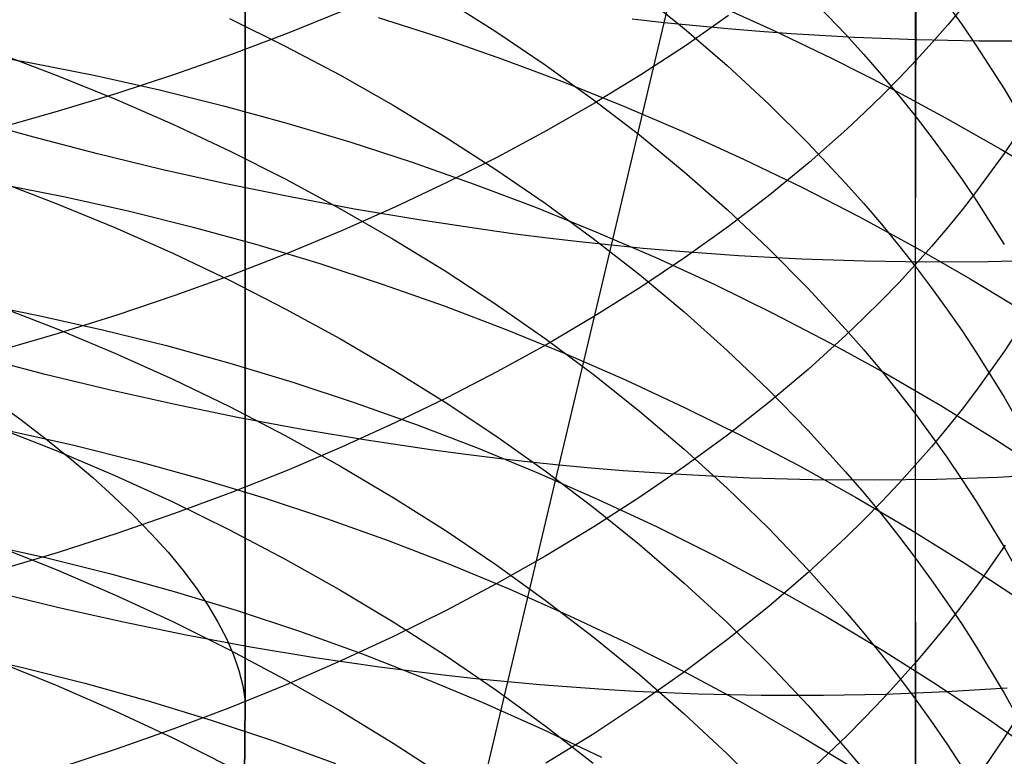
# Model space of a CAD drawing. Extents: x -383 to 1849, y -1185 to -529.
# Tile 269 of 656: x 214.64 to 221.96, y -1077.79 to -1072.31. Entities that reach past the tile are written whole.
import ezdxf

# ---------------------------------------------------------------- set-up
doc = ezdxf.new("R2010")
doc.units = 0
doc.layers.add('PREDEFINITO', color=7, linetype='CONTINUOUS')

msp = doc.modelspace()

# ---------------------------------------------------------------- linework, layer by layer
at = {"layer": 'PREDEFINITO'}
for p, q in [((216.3137, -1077.3784, 420), (216.3162, -1070.356, 420)), ((216.3137, -1077.3784, 370), (216.3162, -1070.356, 370)), ((216.3162, -1070.356, 395), (216.3137, -1077.3784, 395)), ((216.3137, -1077.3784, 420), (216.3162, -1070.356, 420)), ((219.4326, -1072.329, 488.9997), (219.8307, -1070.6522, 487.9322)), ((221.3078, -1071.0704, 653.9472), (221.3003, -1074.1309, 651.7096)), ((221.2995, -1071.8814, 633.8874), (221.2994, -1073.0229, 632.7666)), ((217.8032, -1072.1548, 627.8377), (218.1805, -1072.3943, 628.0411)), ((219.2476, -1072.1031, 629.8209), (219.5802, -1072.3719, 630.0585)), ((220.5017, -1072.122, 631.9375), (220.7821, -1072.4155, 632.2075)), ((219.8087, -1072.1893, 526.2936), (220.2485, -1072.3877, 526.1963)), ((221.5358, -1072.1892, 634.1817), (221.6482, -1072.3454, 634.3312)), ((221.6551, -1072.21, 652.3351), (221.5429, -1072.3442, 652.5048)), ((216.1986, -1072.2974, 625.9937), (216.613, -1072.5029, 626.1615)), ((217.032, -1072.245, 658.7803), (216.6265, -1072.4089, 659.0053)), ((217.3041, -1072.2892, 527.7056), (217.7694, -1072.4397, 527.6621)), ((219.4326, -1072.329, 488.9997), (219.1948, -1072.3026, 488.9542)), ((219.9108, -1072.2766, 655.5361), (219.591, -1072.5001, 655.8305)), ((219.0394, -1073.9857, 490.1006), (219.4326, -1072.329, 488.9997)), ((219.6698, -1072.353, 489.0488), (219.4326, -1072.329, 488.9997)), ((219.5802, -1072.3719, 630.0585), (219.9005, -1072.6485, 630.3031)), ((219.9065, -1072.3747, 489.1016), (219.6698, -1072.353, 489.0488)), ((220.1427, -1072.3941, 489.158), (219.9065, -1072.3747, 489.1016)), ((220.2485, -1072.3877, 526.1963), (220.6817, -1072.5951, 526.0886)), ((221.5429, -1072.3442, 652.5048), (221.427, -1072.4771, 652.6728)), ((221.6482, -1072.3454, 634.3312), (221.7568, -1072.503, 634.482)), ((216.6265, -1072.4089, 659.0053), (216.2124, -1072.5654, 659.2202)), ((217.7694, -1072.4397, 527.6621), (218.2305, -1072.6007, 527.6081)), ((218.1805, -1072.3943, 628.0411), (218.5474, -1072.6426, 628.2521)), ((220.3781, -1072.4112, 489.218), (220.1427, -1072.3941, 489.158)), ((220.8469, -1072.4386, 489.3484), (220.3781, -1072.4112, 489.218)), ((220.7821, -1072.4155, 632.2075), (220.917, -1072.5648, 632.3449)), ((221.3123, -1072.4568, 489.4926), (220.8469, -1072.4386, 489.3484)), ((221.7741, -1072.4661, 489.6502), (221.3123, -1072.4568, 489.4926)), ((216.613, -1072.5029, 626.1615), (217.0188, -1072.7182, 626.3373)), ((219.591, -1072.5001, 655.8305), (219.2588, -1072.7173, 656.1166)), ((221.427, -1072.4771, 652.6728), (221.3072, -1072.6086, 652.8392)), ((221.7568, -1072.503, 634.482), (221.9625, -1072.8223, 634.7876)), ((222.2318, -1072.4666, 489.8209), (221.7741, -1072.4661, 489.6502)), ((214.2417, -1072.5438, 528.8395), (214.7221, -1072.6269, 528.8616)), ((214.465, -1072.5521, 624.2928), (214.9089, -1072.7189, 624.4235)), ((216.2124, -1072.5654, 659.2202), (215.7902, -1072.7143, 659.4246)), ((218.2305, -1072.6007, 527.6081), (218.6869, -1072.7718, 527.5434)), ((220.6817, -1072.5951, 526.0886), (221.1077, -1072.8113, 525.9708)), ((220.917, -1072.5648, 632.3449), (221.0482, -1072.7159, 632.4839)), ((214.7221, -1072.6269, 528.8616), (215.2011, -1072.7219, 528.8726)), ((218.5474, -1072.6426, 628.2521), (218.9033, -1072.8995, 628.4703)), ((219.9005, -1072.6485, 630.3031), (220.2079, -1072.9327, 630.5543)), ((221.3072, -1072.6086, 652.8392), (221.1837, -1072.7389, 653.0039)), ((214.9089, -1072.7189, 624.4235), (215.3461, -1072.8965, 624.5628)), ((215.2011, -1072.7219, 528.8726), (215.6782, -1072.8286, 528.8727)), ((215.7902, -1072.7143, 659.4246), (215.3604, -1072.8554, 659.6183)), ((217.0188, -1072.7182, 626.3373), (217.4157, -1072.9431, 626.5209)), ((219.2588, -1072.7173, 656.1166), (218.9147, -1072.928, 656.3942)), ((221.0482, -1072.7159, 632.4839), (221.1758, -1072.8686, 632.6243)), ((221.1837, -1072.7389, 653.0039), (221.0564, -1072.8677, 653.1668)), ((218.6869, -1072.7718, 527.5434), (219.138, -1072.9528, 527.4684)), ((221.1077, -1072.8113, 525.9708), (221.5262, -1073.0361, 525.843)), ((221.9625, -1072.8223, 634.7876), (222.153, -1073.1468, 635.0981)), ((215.3604, -1072.8554, 659.6183), (214.9234, -1072.9886, 659.8012)), ((215.3461, -1072.8965, 624.5628), (215.7762, -1073.0848, 624.7104)), ((215.6782, -1072.8286, 528.8727), (216.153, -1072.9468, 528.8619)), ((218.9033, -1072.8995, 628.4703), (219.2478, -1073.1647, 628.6956)), ((221.0564, -1072.8677, 653.1668), (220.9254, -1072.9951, 653.3279)), ((221.1758, -1072.8686, 632.6243), (221.2996, -1073.0229, 632.7663)), ((216.153, -1072.9468, 528.8619), (216.6249, -1073.0763, 528.8404)), ((217.4157, -1072.9431, 626.5209), (217.803, -1073.1774, 626.7121)), ((218.9147, -1072.928, 656.3942), (218.5592, -1073.1321, 656.663)), ((219.138, -1072.9528, 527.4684), (219.5835, -1073.1435, 527.383)), ((220.2079, -1072.9327, 630.5543), (220.502, -1073.2244, 630.8122)), ((214.9234, -1072.9886, 659.8012), (214.4797, -1073.1137, 659.9729)), ((220.9254, -1072.9951, 653.3279), (220.7908, -1073.1211, 653.4873)), ((221.2994, -1073.0229, 632.7666), (221.2995, -1074.1417, 631.6234)), ((221.2996, -1073.0229, 632.7663), (221.4196, -1073.1789, 632.9098)), ((221.5262, -1073.0361, 525.843), (221.9366, -1073.2693, 525.7051)), ((222.1521, -1073.0168, 650.3565), (221.9619, -1073.3026, 650.7035)), ((214.7433, -1073.1822, 489.8317), (214.2721, -1073.051, 489.8703)), ((215.7762, -1073.0848, 624.7104), (216.1987, -1073.2834, 624.866)), ((216.6249, -1073.0763, 528.8404), (217.0935, -1073.2169, 528.8082)), ((215.2171, -1073.3055, 489.8065), (214.7433, -1073.1822, 489.8317)), ((217.803, -1073.1774, 626.7121), (218.1803, -1073.4209, 626.9108)), ((218.5592, -1073.1321, 656.663), (218.1927, -1073.3294, 656.9228)), ((219.2478, -1073.1647, 628.6956), (219.5804, -1073.4382, 628.9279)), ((219.5835, -1073.1435, 527.383), (220.0227, -1073.3438, 527.2875)), ((220.7908, -1073.1211, 653.4873), (220.5109, -1073.3688, 653.8004)), ((221.4196, -1073.1789, 632.9098), (221.5358, -1073.3364, 633.0547)), ((217.0935, -1073.2169, 528.8082), (217.5583, -1073.3682, 528.7654)), ((220.502, -1073.2244, 630.8122), (220.7823, -1073.5232, 631.0764)), ((215.6929, -1073.4208, 489.7947), (215.2171, -1073.3055, 489.8065)), ((216.1987, -1073.2834, 624.866), (216.6132, -1073.4922, 625.0297)), ((218.1927, -1073.3294, 656.9228), (217.8157, -1073.5196, 657.1735)), ((221.5358, -1073.3364, 633.0547), (221.6482, -1073.4954, 633.201)), ((221.9619, -1073.3026, 650.7035), (221.7566, -1073.5837, 651.045)), ((221.9366, -1073.2693, 525.7051), (222.3383, -1073.5106, 525.5575)), ((217.5583, -1073.3682, 528.7654), (218.0187, -1073.5301, 528.7123)), ((220.0227, -1073.3438, 527.2875), (220.4553, -1073.5532, 527.1818)), ((220.5109, -1073.3688, 653.8004), (220.2173, -1073.6104, 654.1061)), ((216.1702, -1073.5278, 489.7965), (215.6929, -1073.4208, 489.7947)), ((218.1803, -1073.4209, 626.9108), (218.5472, -1073.6732, 627.1169)), ((219.5804, -1073.4382, 628.9279), (219.9007, -1073.7196, 629.167)), ((214.465, -1073.5043, 623.1606), (214.9089, -1073.6737, 623.288)), ((214.497, -1073.5307, 529.9784), (214.9762, -1073.6256, 529.9891)), ((216.6486, -1073.6263, 489.8121), (216.1702, -1073.5278, 489.7965)), ((216.6132, -1073.4922, 625.0297), (217.019, -1073.7109, 625.2012)), ((217.8157, -1073.5196, 657.1735), (217.4288, -1073.7028, 657.4147)), ((218.0187, -1073.5301, 528.7123), (218.4744, -1073.7024, 528.6488)), ((220.4553, -1073.5532, 527.1818), (220.8807, -1073.7717, 527.0662)), ((220.7823, -1073.5232, 631.0764), (220.9171, -1073.6753, 631.2108)), ((221.6482, -1073.4954, 633.201), (221.7568, -1073.656, 633.3487)), ((214.9762, -1073.6256, 529.9891), (215.4535, -1073.7324, 529.989)), ((217.1276, -1073.7163, 489.8415), (216.6486, -1073.6263, 489.8121)), ((220.2173, -1073.6104, 654.1061), (219.9103, -1073.846, 654.404)), ((221.7566, -1073.5837, 651.045), (221.6482, -1073.7225, 651.2135)), ((214.9089, -1073.6737, 623.288), (215.3461, -1073.854, 623.4237)), ((217.4288, -1073.7028, 657.4147), (217.0323, -1073.8786, 657.6464)), ((218.4744, -1073.7024, 528.6488), (218.9248, -1073.8848, 528.5751)), ((218.5472, -1073.6732, 627.1169), (218.9031, -1073.9343, 627.33)), ((220.9171, -1073.6753, 631.2108), (221.0484, -1073.8291, 631.3468)), ((221.7568, -1073.656, 633.3487), (221.9626, -1073.9812, 633.6479)), ((215.4535, -1073.7324, 529.989), (215.9285, -1073.8509, 529.9783)), ((217.019, -1073.7109, 625.2012), (217.4159, -1073.9393, 625.3803)), ((217.6067, -1073.7974, 489.885), (217.1276, -1073.7163, 489.8415)), ((219.9007, -1073.7196, 629.167), (220.208, -1074.0088, 629.4127)), ((220.8807, -1073.7717, 527.0662), (221.2985, -1073.9989, 526.9407)), ((221.6482, -1073.7225, 651.2135), (221.536, -1073.86, 651.3805)), ((215.9285, -1073.8509, 529.9783), (216.4005, -1073.9808, 529.9571)), ((218.0853, -1073.8694, 489.9425), (217.6067, -1073.7974, 489.885)), ((219.9103, -1073.846, 654.404), (219.5905, -1074.0752, 654.6939)), ((221.0484, -1073.8291, 631.3468), (221.1759, -1073.9846, 631.4842)), ((215.3461, -1073.854, 623.4237), (215.7762, -1074.0451, 623.5675)), ((217.0323, -1073.8786, 657.6464), (216.6268, -1074.047, 657.8682)), ((218.3243, -1073.902, 489.9767), (218.0853, -1073.8694, 489.9425)), ((218.5631, -1073.9323, 490.0144), (218.3243, -1073.902, 489.9767)), ((218.9248, -1073.8848, 528.5751), (219.3695, -1074.077, 528.4914)), ((221.536, -1073.86, 651.3805), (221.4201, -1073.9961, 651.5459)), ((216.4005, -1073.9808, 529.9571), (216.8692, -1074.122, 529.9255)), ((217.4159, -1073.9393, 625.3803), (217.8032, -1074.1773, 625.5668)), ((218.8014, -1073.9602, 490.0557), (218.5631, -1073.9323, 490.0144)), ((218.6511, -1075.6217, 491.2343), (219.0394, -1073.9857, 490.1006)), ((219.0394, -1073.9857, 490.1006), (218.8014, -1073.9602, 490.0557)), ((218.9031, -1073.9343, 627.33), (219.2476, -1074.204, 627.5501)), ((219.2768, -1074.0088, 490.1492), (219.0394, -1073.9857, 490.1006)), ((221.1759, -1073.9846, 631.4842), (221.2997, -1074.1417, 631.6232)), ((221.2985, -1073.9989, 526.9407), (221.7082, -1074.2348, 526.8054)), ((221.4201, -1073.9961, 651.5459), (221.3003, -1074.1309, 651.7096)), ((215.7762, -1074.0451, 623.5675), (216.1988, -1074.2468, 623.7192)), ((216.6268, -1074.047, 657.8682), (216.2127, -1074.2077, 658.0799)), ((219.5138, -1074.0295, 490.2013), (219.2768, -1074.0088, 490.1492)), ((219.7501, -1074.0479, 490.257), (219.5138, -1074.0295, 490.2013)), ((219.9859, -1074.0638, 490.3163), (219.7501, -1074.0479, 490.257)), ((220.4552, -1074.0887, 490.4451), (219.9859, -1074.0638, 490.3163)), ((220.208, -1074.0088, 629.4127), (220.5021, -1074.3055, 629.6648)), ((216.8692, -1074.122, 529.9255), (217.3341, -1074.2743, 529.8836)), ((219.5905, -1074.0752, 654.6939), (219.2583, -1074.298, 654.9756)), ((219.3695, -1074.077, 528.4914), (219.8079, -1074.279, 528.3976)), ((220.9213, -1074.1043, 490.5875), (220.4552, -1074.0887, 490.4451)), ((221.3837, -1074.1107, 490.7432), (220.9213, -1074.1043, 490.5875)), ((221.3003, -1074.1309, 651.7096), (221.1767, -1074.2644, 651.8716)), ((221.2995, -1074.1417, 631.6234), (221.2993, -1075.2391, 630.4581)), ((221.2997, -1074.1417, 631.6232), (221.4196, -1074.3005, 631.7636)), ((221.3003, -1074.1309, 651.7096), (221.3005, -1075.6237, 650.5404)), ((221.8421, -1074.1079, 490.9119), (221.3837, -1074.1107, 490.7432)), ((222.296, -1074.0962, 491.0932), (221.8421, -1074.1079, 490.9119)), ((216.2127, -1074.2077, 658.0799), (215.7905, -1074.3606, 658.2813)), ((217.8032, -1074.1773, 625.5668), (218.1805, -1074.4246, 625.7607)), ((219.2476, -1074.204, 627.5501), (219.5802, -1074.4819, 627.777)), ((216.1988, -1074.2468, 623.7192), (216.6132, -1074.4588, 623.8787)), ((217.3341, -1074.2743, 529.8836), (217.7946, -1074.4372, 529.8315)), ((219.8079, -1074.279, 528.3976), (220.2396, -1074.4904, 528.2939)), ((221.1767, -1074.2644, 651.8716), (221.0494, -1074.3963, 652.0319)), ((221.7082, -1074.2348, 526.8054), (222.1092, -1074.4789, 526.6606)), ((215.7905, -1074.3606, 658.2813), (215.3606, -1074.5056, 658.4722)), ((219.2583, -1074.298, 654.9756), (218.9142, -1074.5141, 655.249)), ((220.5021, -1074.3055, 629.6648), (220.7823, -1074.6096, 629.9231)), ((221.4196, -1074.3005, 631.7636), (221.5358, -1074.4609, 631.9054)), ((214.2982, -1074.4132, 531.1172), (214.7773, -1074.5077, 531.1276)), ((214.465, -1074.4334, 622.0104), (214.9089, -1074.6052, 622.1345)), ((217.7946, -1074.4372, 529.8315), (218.2504, -1074.6108, 529.7693)), ((218.1805, -1074.4246, 625.7607), (218.5474, -1074.681, 625.9617)), ((221.0494, -1074.3963, 652.0319), (220.9184, -1074.5269, 652.1905)), ((214.7773, -1074.5077, 531.1276), (215.2545, -1074.6144, 531.1275)), ((215.3606, -1074.5056, 658.4722), (214.9236, -1074.6424, 658.6524)), ((216.6132, -1074.4588, 623.8787), (217.0191, -1074.6809, 624.0458)), ((219.5802, -1074.4819, 627.777), (219.9005, -1074.7679, 628.0104)), ((220.2396, -1074.4904, 528.2939), (220.664, -1074.7109, 528.1805)), ((221.5358, -1074.4609, 631.9054), (221.6482, -1074.6229, 632.0485)), ((222.1523, -1074.483, 649.2096), (221.9621, -1074.7755, 649.5509)), ((218.9142, -1074.5141, 655.249), (218.5586, -1074.7234, 655.5137)), ((220.9184, -1074.5269, 652.1905), (220.7838, -1074.656, 652.3472)), ((214.9236, -1074.6424, 658.6524), (214.48, -1074.7709, 658.8217)), ((214.9089, -1074.6052, 622.1345), (215.3461, -1074.7882, 622.2666)), ((215.2545, -1074.6144, 531.1275), (215.7291, -1074.733, 531.1169)), ((218.2504, -1074.6108, 529.7693), (218.7008, -1074.7946, 529.6971)), ((220.7838, -1074.656, 652.3472), (220.504, -1074.9096, 652.6553)), ((220.7823, -1074.6096, 629.9231), (220.9171, -1074.7644, 630.0546)), ((221.6482, -1074.6229, 632.0485), (221.7568, -1074.7863, 632.193)), ((217.0191, -1074.6809, 624.0458), (217.4159, -1074.9128, 624.2203)), ((218.5586, -1074.7234, 655.5137), (218.1922, -1074.9258, 655.7696)), ((218.5474, -1074.681, 625.9617), (218.9033, -1074.9463, 626.1696)), ((220.664, -1074.7109, 528.1805), (221.0808, -1074.9405, 528.0574)), ((215.3461, -1074.7882, 622.2666), (215.7762, -1074.9821, 622.4066)), ((215.7291, -1074.733, 531.1169), (216.2008, -1074.8633, 531.0961)), ((218.7008, -1074.7946, 529.6971), (219.1455, -1074.9885, 529.615)), ((219.9005, -1074.7679, 628.0104), (220.2079, -1075.0618, 628.2503)), ((220.9171, -1074.7644, 630.0546), (221.0483, -1074.9209, 630.1876)), ((221.9621, -1074.7755, 649.5509), (221.7568, -1075.0634, 649.8867)), ((221.7568, -1074.7863, 632.193), (221.9625, -1075.1175, 632.4858)), ((214.8275, -1074.947, 490.9444), (214.3539, -1074.8232, 490.9695)), ((216.2008, -1074.8633, 531.0961), (216.6691, -1075.005, 531.0651)), ((215.3032, -1075.0625, 490.9327), (214.8275, -1074.947, 490.9444)), ((217.4159, -1074.9128, 624.2203), (217.8032, -1075.1544, 624.4021)), ((218.1922, -1074.9258, 655.7696), (217.8152, -1075.121, 656.0164)), ((218.9033, -1074.9463, 626.1696), (219.2478, -1075.2202, 626.3843)), ((220.504, -1074.9096, 652.6553), (220.2104, -1075.1571, 652.9559)), ((221.0483, -1074.9209, 630.1876), (221.1757, -1075.0791, 630.322)), ((221.0808, -1074.9405, 528.0574), (221.4894, -1075.1788, 527.9248)), ((215.7762, -1074.9821, 622.4066), (216.1987, -1075.1867, 622.5544)), ((216.6691, -1075.005, 531.0651), (217.1335, -1075.158, 531.0239)), ((219.1455, -1074.9885, 529.615), (219.5838, -1075.1923, 529.5232)), ((215.7806, -1075.1695, 490.9344), (215.3032, -1075.0625, 490.9327)), ((220.2079, -1075.0618, 628.2503), (220.502, -1075.3634, 628.4965)), ((221.1757, -1075.0791, 630.322), (221.2994, -1075.2391, 630.4579)), ((221.7568, -1075.0634, 649.8867), (221.6484, -1075.2055, 650.0525)), ((214.4361, -1075.1302, 427.8332), (214.639, -1075.2787, 427.3993)), ((216.2591, -1075.2677, 490.9497), (215.7806, -1075.1695, 490.9344)), ((217.1335, -1075.158, 531.0239), (217.5934, -1075.3219, 530.9728)), ((217.8152, -1075.121, 656.0164), (217.4283, -1075.3088, 656.254)), ((217.8032, -1075.1544, 624.4021), (218.1806, -1075.4055, 624.591)), ((220.2104, -1075.1571, 652.9559), (219.9035, -1075.3983, 653.2488)), ((221.9625, -1075.1175, 632.4858), (222.153, -1075.454, 632.7833)), ((216.1987, -1075.1867, 622.5544), (216.6132, -1075.4018, 622.7096)), ((219.2478, -1075.2202, 626.3843), (219.5804, -1075.5026, 626.6057)), ((219.5838, -1075.1923, 529.5232), (220.0155, -1075.4056, 529.4217)), ((221.2993, -1075.2391, 630.4581), (221.2995, -1076.312, 629.271)), ((221.2994, -1075.2391, 630.4579), (221.4194, -1075.4007, 630.5952)), ((221.4894, -1075.1788, 527.9248), (221.8894, -1075.4256, 527.7827)), ((221.6484, -1075.2055, 650.0525), (221.5362, -1075.3463, 650.2167)), ((214.639, -1075.2787, 427.3993), (214.8308, -1075.4258, 426.9599)), ((216.7382, -1075.3571, 490.9787), (216.2591, -1075.2677, 490.9497)), ((217.4283, -1075.3088, 656.254), (217.0318, -1075.4892, 656.4821)), ((214.4649, -1075.3394, 620.8416), (214.9088, -1075.5137, 620.9623)), ((214.5624, -1075.3674, 532.28), (215.0398, -1075.4741, 532.2798)), ((217.2175, -1075.4374, 491.0215), (216.7382, -1075.3571, 490.9787)), ((217.5934, -1075.3219, 530.9728), (218.0485, -1075.4966, 530.9118)), ((220.502, -1075.3634, 628.4965), (220.7823, -1075.6724, 628.7487)), ((221.5362, -1075.3463, 650.2167), (221.4203, -1075.4857, 650.3794)), ((214.8308, -1075.4258, 426.9599), (215.0113, -1075.5714, 426.5153)), ((216.6132, -1075.4018, 622.7096), (217.019, -1075.6271, 622.8723)), ((217.6964, -1075.5084, 491.0783), (217.2175, -1075.4374, 491.0215)), ((218.1806, -1075.4055, 624.591), (218.5474, -1075.6658, 624.7869)), ((219.9035, -1075.3983, 653.2488), (219.5837, -1075.6331, 653.5339)), ((220.0155, -1075.4056, 529.4217), (220.4399, -1075.6284, 529.3106)), ((221.4194, -1075.4007, 630.5952), (221.5355, -1075.5639, 630.7339)), ((221.8894, -1075.4256, 527.7827), (222.2802, -1075.6807, 527.6313)), ((214.9088, -1075.5137, 620.9623), (215.346, -1075.6993, 621.0908)), ((215.0398, -1075.4741, 532.2798), (215.5147, -1075.5929, 532.2694)), ((217.0318, -1075.4892, 656.4821), (216.6263, -1075.6618, 656.7005)), ((217.9355, -1075.5404, 491.1119), (217.6964, -1075.5084, 491.0783)), ((218.0485, -1075.4966, 530.9118), (218.4982, -1075.6818, 530.8411)), ((219.5804, -1075.5026, 626.6057), (219.9006, -1075.7932, 626.8335)), ((221.4203, -1075.4857, 650.3794), (221.3005, -1075.6237, 650.5404)), ((215.0113, -1075.5714, 426.5153), (215.1805, -1075.7153, 426.0662)), ((215.5147, -1075.5929, 532.2694), (215.9867, -1075.7236, 532.249)), ((218.1744, -1075.5699, 491.1491), (217.9355, -1075.5404, 491.1119)), ((218.4129, -1075.597, 491.1899), (218.1744, -1075.5699, 491.1491)), ((218.6511, -1075.6217, 491.2343), (218.4129, -1075.597, 491.1899)), ((221.5355, -1075.5639, 630.7339), (221.6478, -1075.7288, 630.8739)), ((216.6263, -1075.6618, 656.7005), (216.2122, -1075.8267, 656.909)), ((217.019, -1075.6271, 622.8723), (217.4159, -1075.8625, 623.0423)), ((218.2685, -1077.2364, 492.4002), (218.6511, -1075.6217, 491.2343)), ((218.4982, -1075.6818, 530.8411), (218.9421, -1075.8773, 530.7606)), ((218.5474, -1075.6658, 624.7869), (218.9034, -1075.9352, 624.9895)), ((218.8888, -1075.6439, 491.2822), (218.6511, -1075.6217, 491.2343)), ((219.1259, -1075.6637, 491.3337), (218.8888, -1075.6439, 491.2822)), ((219.3626, -1075.681, 491.3887), (219.1259, -1075.6637, 491.3337)), ((219.5837, -1075.6331, 653.5339), (219.2516, -1075.8611, 653.8109)), ((219.5985, -1075.6959, 491.4471), (219.3626, -1075.681, 491.3887)), ((220.4399, -1075.6284, 529.3106), (220.8566, -1075.8603, 529.1902)), ((220.7823, -1075.6724, 628.7487), (220.9172, -1075.8297, 628.8771)), ((221.3005, -1075.6237, 650.5404), (221.1769, -1075.7603, 650.6997)), ((221.3005, -1075.6237, 650.5404), (221.3007, -1078.5383, 648.1153)), ((215.1805, -1075.7153, 426.0662), (215.3381, -1075.8573, 425.6127)), ((215.346, -1075.6993, 621.0908), (215.7761, -1075.896, 621.227)), ((215.9867, -1075.7236, 532.249), (216.4552, -1075.8659, 532.2186)), ((220.0684, -1075.7184, 491.5743), (219.5985, -1075.6959, 491.4471)), ((220.5351, -1075.7313, 491.715), (220.0684, -1075.7184, 491.5743)), ((220.9983, -1075.7348, 491.8687), (220.5351, -1075.7313, 491.715)), ((221.4574, -1075.7289, 492.0352), (220.9983, -1075.7348, 491.8687)), ((221.9121, -1075.7138, 492.2143), (221.4574, -1075.7289, 492.0352)), ((221.6478, -1075.7288, 630.8739), (221.7563, -1075.8951, 631.0152)), ((222.3619, -1075.6895, 492.4055), (221.9121, -1075.7138, 492.2143)), ((216.2122, -1075.8267, 656.909), (215.79, -1075.9835, 657.1073)), ((219.9006, -1075.7932, 626.8335), (220.208, -1076.0918, 627.0676)), ((220.9172, -1075.8297, 628.8771), (221.0484, -1075.9887, 629.0069)), ((221.1769, -1075.7603, 650.6997), (221.0496, -1075.8954, 650.8574)), ((215.3381, -1075.8573, 425.6127), (215.4841, -1075.9974, 425.1555)), ((215.7761, -1075.896, 621.227), (216.1986, -1076.1036, 621.3707)), ((216.4552, -1075.8659, 532.2186), (216.9197, -1076.0197, 532.1784)), ((217.4159, -1075.8625, 623.0423), (217.8032, -1076.1077, 623.2193)), ((219.2516, -1075.8611, 653.8109), (218.9076, -1076.0824, 654.0796)), ((218.9421, -1075.8773, 530.7606), (219.3796, -1076.0828, 530.6707)), ((220.8566, -1075.8603, 529.1902), (221.265, -1076.1011, 529.0603)), ((221.0496, -1075.8954, 650.8574), (220.9186, -1076.0291, 651.0133)), ((221.7563, -1075.8951, 631.0152), (221.9618, -1076.2322, 631.3016)), ((218.9034, -1075.9352, 624.9895), (219.2479, -1076.2133, 625.1988)), ((215.79, -1075.9835, 657.1073), (215.3602, -1076.1321, 657.2953)), ((215.4841, -1075.9974, 425.1555), (215.6184, -1076.1354, 424.6949)), ((216.9197, -1076.0197, 532.1784), (217.3798, -1076.1846, 532.1284)), ((220.9186, -1076.0291, 651.0133), (220.784, -1076.1613, 651.1675)), ((221.0484, -1075.9887, 629.0069), (221.1759, -1076.1495, 629.1381)), ((216.1986, -1076.1036, 621.3707), (216.613, -1076.3217, 621.5217)), ((217.8032, -1076.1077, 623.2193), (218.1805, -1076.3624, 623.4032)), ((218.9076, -1076.0824, 654.0796), (218.5523, -1076.2966, 654.3398)), ((219.3796, -1076.0828, 530.6707), (219.8104, -1076.2981, 530.5712)), ((220.208, -1076.0918, 627.0676), (220.5021, -1076.3983, 627.3078)), ((221.265, -1076.1011, 529.0603), (221.6648, -1076.3506, 528.9213)), ((215.3602, -1076.1321, 657.2953), (214.9232, -1076.2724, 657.4728)), ((215.6184, -1076.1354, 424.6949), (215.7409, -1076.2712, 424.2314)), ((217.3798, -1076.1846, 532.1284), (217.835, -1076.3605, 532.0688)), ((220.784, -1076.1613, 651.1675), (220.5042, -1076.421, 651.4704)), ((221.1759, -1076.1495, 629.1381), (221.2997, -1076.312, 629.2708)), ((214.362, -1076.2052, 533.4503), (214.8395, -1076.312, 533.4499)), ((214.4649, -1076.2224, 619.6554), (214.9088, -1076.399, 619.7726)), ((219.2479, -1076.2133, 625.1988), (219.5805, -1076.5, 625.4145)), ((221.9683, -1076.2189, 648.3615), (221.763, -1076.5133, 648.6916)), ((221.9618, -1076.2322, 631.3016), (222.1522, -1076.5747, 631.5926)), ((214.9232, -1076.2724, 657.4728), (214.4796, -1076.4042, 657.6394)), ((214.8395, -1076.312, 533.4499), (215.3144, -1076.431, 533.4396)), ((215.7409, -1076.2712, 424.2314), (215.8516, -1076.4047, 423.7654)), ((216.613, -1076.3217, 621.5217), (217.0188, -1076.5502, 621.68)), ((218.5523, -1076.2966, 654.3398), (218.186, -1076.5037, 654.5913)), ((219.8104, -1076.2981, 530.5712), (220.2338, -1076.5229, 530.4624)), ((221.2995, -1076.312, 629.271), (221.2993, -1077.3623, 628.0638)), ((221.2997, -1076.312, 629.2708), (221.4196, -1076.4762, 629.4048)), ((214.9088, -1076.399, 619.7726), (215.346, -1076.5872, 619.8974)), ((215.8516, -1076.4047, 423.7654), (215.9505, -1076.5358, 423.2973)), ((217.835, -1076.3605, 532.0688), (218.2849, -1076.547, 531.9996)), ((218.1805, -1076.3624, 623.4032), (218.5474, -1076.6265, 623.5939)), ((220.5021, -1076.3983, 627.3078), (220.7823, -1076.7123, 627.554)), ((221.6648, -1076.3506, 528.9213), (222.0554, -1076.6086, 528.7731)), ((215.3144, -1076.431, 533.4396), (215.7863, -1076.5621, 533.4195)), ((220.5042, -1076.421, 651.4704), (220.2106, -1076.6744, 651.7661)), ((221.4196, -1076.4762, 629.4048), (221.5358, -1076.6421, 629.5402)), ((215.7863, -1076.5621, 533.4195), (216.2547, -1076.7051, 533.3897)), ((215.9505, -1076.5358, 423.2973), (216.0375, -1076.6644, 422.8276)), ((217.0188, -1076.5502, 621.68), (217.4156, -1076.789, 621.8453)), ((218.186, -1076.5037, 654.5913), (217.8092, -1076.7035, 654.8338)), ((218.2849, -1076.547, 531.9996), (218.7288, -1076.744, 531.921)), ((219.5805, -1076.5, 625.4145), (219.9007, -1076.7951, 625.6366)), ((220.2338, -1076.5229, 530.4624), (220.6495, -1076.7572, 530.3444)), ((221.763, -1076.5133, 648.6916), (221.6547, -1076.6586, 648.8545)), ((214.9192, -1076.6826, 492.1032), (214.4435, -1076.5669, 492.1149)), ((215.346, -1076.5872, 619.8974), (215.7761, -1076.7865, 620.0297)), ((218.5474, -1076.6265, 623.5939), (218.9033, -1076.8998, 623.7912)), ((215.3966, -1076.7896, 492.1048), (214.9192, -1076.6826, 492.1032)), ((216.0375, -1076.6644, 422.8276), (216.1127, -1076.7904, 422.3568)), ((216.2547, -1076.7051, 533.3897), (216.7192, -1076.8596, 533.3504)), ((217.8092, -1076.7035, 654.8338), (217.4224, -1076.8957, 655.0673)), ((220.2106, -1076.6744, 651.7661), (219.9037, -1076.9214, 652.0542)), ((221.5358, -1076.6421, 629.5402), (221.6482, -1076.8096, 629.6769)), ((221.6547, -1076.6586, 648.8545), (221.5426, -1076.8026, 649.0159)), ((218.7288, -1076.744, 531.921), (219.1664, -1076.9513, 531.8331)), ((220.6495, -1076.7572, 530.3444), (221.0569, -1077.0005, 530.2173)), ((220.7823, -1076.7123, 627.554), (220.9171, -1076.8721, 627.6793)), ((215.8752, -1076.8876, 492.1197), (215.3966, -1076.7896, 492.1048)), ((215.7761, -1076.7865, 620.0297), (216.1986, -1076.9969, 620.1692)), ((216.1127, -1076.7904, 422.3568), (216.1761, -1076.9137, 421.8852)), ((217.4156, -1076.789, 621.8453), (217.8029, -1077.0376, 622.0174)), ((219.9007, -1076.7951, 625.6366), (220.208, -1077.0983, 625.8647)), ((221.5426, -1076.8026, 649.0159), (221.4266, -1076.9452, 649.1758)), ((221.6482, -1076.8096, 629.6769), (221.7567, -1076.9786, 629.8148)), ((216.3544, -1076.9765, 492.1482), (215.8752, -1076.8876, 492.1197)), ((216.1761, -1076.9137, 421.8852), (216.2279, -1077.0342, 421.4133)), ((216.7192, -1076.8596, 533.3504), (217.1792, -1077.0254, 533.3015)), ((217.4224, -1076.8957, 655.0673), (217.0262, -1077.0802, 655.2914)), ((218.9033, -1076.8998, 623.7912), (219.2478, -1077.182, 623.9949)), ((219.9037, -1076.9214, 652.0542), (219.5839, -1077.1617, 652.3345)), ((220.9171, -1076.8721, 627.6793), (221.0482, -1077.0337, 627.806)), ((216.1986, -1076.9969, 620.1692), (216.613, -1077.218, 620.3159)), ((216.8339, -1077.056, 492.1904), (216.3544, -1076.9765, 492.1482)), ((219.1664, -1076.9513, 531.8331), (219.5971, -1077.1685, 531.7359)), ((221.0569, -1077.0005, 530.2173), (221.4556, -1077.2527, 530.0811)), ((221.4266, -1076.9452, 649.1758), (221.3069, -1077.0864, 649.334)), ((221.7567, -1076.9786, 629.8148), (221.9624, -1077.321, 630.0943)), ((214.1702, -1077.0196, 534.6371), (214.6476, -1077.1263, 534.6366)), ((216.2279, -1077.0342, 421.4133), (216.268, -1077.1519, 420.9415)), ((217.3131, -1077.1259, 492.2463), (216.8339, -1077.056, 492.1904)), ((217.1792, -1077.0254, 533.3015), (217.6342, -1077.2024, 533.2432)), ((217.8029, -1077.0376, 622.0174), (218.1803, -1077.296, 622.1963)), ((221.0482, -1077.0337, 627.806), (221.1757, -1077.1971, 627.9341)), ((214.4649, -1077.0818, 618.4519), (214.9088, -1077.2607, 618.5656)), ((214.6476, -1077.1263, 534.6366), (215.1224, -1077.2456, 534.6264)), ((217.0262, -1077.0802, 655.2914), (216.6209, -1077.2569, 655.5059)), ((217.5524, -1077.1573, 492.2795), (217.3131, -1077.1259, 492.2463)), ((220.208, -1077.0983, 625.8647), (220.5021, -1077.4095, 626.0988)), ((221.3069, -1077.0864, 649.334), (221.1833, -1077.2262, 649.4907)), ((216.268, -1077.1519, 420.9415), (216.2965, -1077.2666, 420.4703)), ((216.613, -1077.218, 620.3159), (217.0188, -1077.4496, 620.4696)), ((217.7914, -1077.1861, 492.3162), (217.5524, -1077.1573, 492.2795)), ((217.6342, -1077.2024, 533.2432), (218.0839, -1077.3902, 533.1756)), ((218.0302, -1077.2125, 492.3564), (217.7914, -1077.1861, 492.3162)), ((218.2685, -1077.2364, 492.4002), (218.0302, -1077.2125, 492.3564)), ((219.2478, -1077.182, 623.9949), (219.5804, -1077.4729, 624.205)), ((219.5839, -1077.1617, 652.3345), (219.2518, -1077.3953, 652.607)), ((219.5971, -1077.1685, 531.7359), (220.0206, -1077.3955, 531.6296)), ((221.1757, -1077.1971, 627.9341), (221.2994, -1077.3623, 628.0636)), ((214.9088, -1077.2607, 618.5656), (215.346, -1077.4513, 618.6866)), ((215.1224, -1077.2456, 534.6264), (215.5942, -1077.3771, 534.6067)), ((216.6209, -1077.2569, 655.5059), (216.207, -1077.4255, 655.7107)), ((216.2965, -1077.2666, 420.4703), (216.3137, -1077.3784, 420)), ((217.8894, -1078.8288, 493.5982), (218.2685, -1077.2364, 492.4002)), ((218.5064, -1077.2577, 492.4474), (218.2685, -1077.2364, 492.4002)), ((218.7438, -1077.2765, 492.4982), (218.5064, -1077.2577, 492.4474)), ((218.9807, -1077.2928, 492.5525), (218.7438, -1077.2765, 492.4982)), ((219.2169, -1077.3066, 492.6101), (218.9807, -1077.2928, 492.5525)), ((221.1833, -1077.2262, 649.4907), (221.056, -1077.3644, 649.6457)), ((221.4556, -1077.2527, 530.0811), (221.845, -1077.5135, 529.936)), ((221.9845, -1077.2825, 493.5559), (221.5339, -1077.3103, 493.3672)), ((218.1803, -1077.296, 622.1963), (218.5471, -1077.5638, 622.3817)), ((219.6874, -1077.3268, 492.7356), (219.2169, -1077.3066, 492.6101)), ((220.1547, -1077.3371, 492.8744), (219.6874, -1077.3268, 492.7356)), ((220.6186, -1077.3377, 493.0261), (220.1547, -1077.3371, 492.8744)), ((221.0784, -1077.3288, 493.1905), (220.6186, -1077.3377, 493.0261)), ((221.056, -1077.3644, 649.6457), (220.925, -1077.5012, 649.799)), ((221.5339, -1077.3103, 493.3672), (221.0784, -1077.3288, 493.1905)), ((221.2993, -1077.3623, 628.0638), (221.2993, -1078.3883, 626.8356)), ((221.2994, -1077.3623, 628.0636), (221.4193, -1077.5292, 628.1944)), ((222.1525, -1077.346, 646.8306), (221.9623, -1077.6518, 647.16)), ((221.9624, -1077.321, 630.0943), (222.1529, -1077.669, 630.3783)), ((215.5942, -1077.3771, 534.6067), (216.0625, -1077.5206, 534.5775)), ((216.207, -1077.4255, 655.7107), (215.7851, -1077.5859, 655.9055)), ((216.2887, -1080.8894, 420), (216.3137, -1077.3784, 420)), ((216.2887, -1080.8894, 370), (216.3137, -1077.3784, 370)), ((216.3137, -1077.3784, 395), (216.2887, -1080.8894, 395)), ((216.2887, -1080.8894, 420), (216.3137, -1077.3784, 420)), ((216.3137, -1077.3784, 420), (216.3137, -1077.3784, 370)), ((218.0839, -1077.3902, 533.1756), (218.5276, -1077.5886, 533.0987)), ((219.2518, -1077.3953, 652.607), (218.9078, -1077.6218, 652.8712)), ((220.0206, -1077.3955, 531.6296), (220.4362, -1077.6319, 531.5143)), ((220.5021, -1077.4095, 626.0988), (220.7823, -1077.7283, 626.3388)), ((215.346, -1077.4513, 618.6866), (215.7761, -1077.6532, 618.8149)), ((217.0188, -1077.4496, 620.4696), (217.4156, -1077.6916, 620.6301)), ((219.5804, -1077.4729, 624.205), (219.9007, -1077.7723, 624.4211)), ((220.925, -1077.5012, 649.799), (220.7904, -1077.6364, 649.9506)), ((221.845, -1077.5135, 529.936), (222.2248, -1077.7827, 529.7821)), ((215.7851, -1077.5859, 655.9055), (215.3555, -1077.738, 656.0902)), ((216.0625, -1077.5206, 534.5775), (216.5267, -1077.6758, 534.539)), ((218.5276, -1077.5886, 533.0987), (218.9649, -1077.7975, 533.0128)), ((218.5471, -1077.5638, 622.3817), (218.9031, -1077.8409, 622.5736)), ((221.4193, -1077.5292, 628.1944), (221.5355, -1077.6978, 628.3266)), ((215.7761, -1077.6532, 618.8149), (216.1985, -1077.8663, 618.9503)), ((218.9078, -1077.6218, 652.8712), (218.5525, -1077.8412, 653.1271)), ((220.4362, -1077.6319, 531.5143), (220.8435, -1077.8777, 531.39)), ((220.7904, -1077.6364, 649.9506), (220.5106, -1077.9022, 650.2485)), ((221.9623, -1077.6518, 647.16), (221.757, -1077.9527, 647.4842)), ((216.5267, -1077.6758, 534.539), (216.9864, -1077.8426, 534.4912)), ((217.4156, -1077.6916, 620.6301), (217.8029, -1077.9436, 620.7973)), ((220.7823, -1077.7283, 626.3388), (220.9171, -1077.8906, 626.4608)), ((221.5355, -1077.6978, 628.3266), (221.6478, -1077.868, 628.46)), ((215.3555, -1077.738, 656.0902), (214.9188, -1077.8815, 656.2644)), ((219.9007, -1077.7723, 624.4211), (220.208, -1078.08, 624.6433))]:
    msp.add_line(p, q, dxfattribs=at)

doc.saveas('drawing.dxf')
